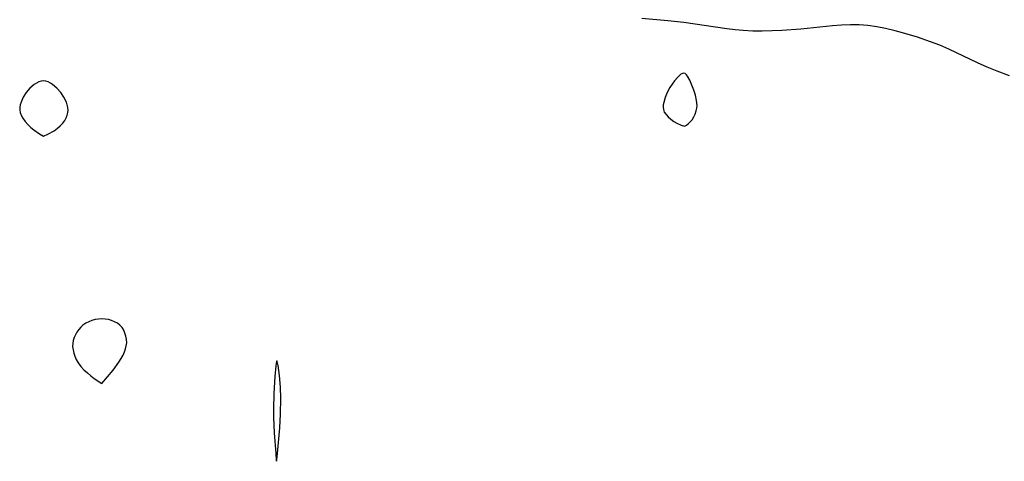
# Model space of a CAD drawing. Header units: metres. Extents: x 1073367 to 1082519, y 1569854 to 1574957.
# Tile 877 of 1056: x 1080094 to 1080263, y 1572193 to 1572269. Entities that reach past the tile are written whole.
import ezdxf

# ---------------------------------------------------------------- set-up
doc = ezdxf.new("R2010")
doc.units = ezdxf.units.M
doc.layers.add('CGG_CurvaNivelLidar_v1', color=253, linetype='Continuous', lineweight=30)

msp = doc.modelspace()

# ---------------------------------------------------------------- linework, layer by layer
at = {"layer": 'CGG_CurvaNivelLidar_v1'}
for p, q in [((1080205.6257, 1572268.9419, 75), (1080201.1697, 1572269.3278, 75)), ((1080208.3469, 1572268.648, 75), (1080205.6257, 1572268.9419, 75)), ((1080215.7516, 1572267.5308, 75), (1080208.3469, 1572268.648, 75)), ((1080217.1546, 1572267.3656, 75), (1080215.7516, 1572267.5308, 75)), ((1080218.5609, 1572267.2428, 75), (1080217.1546, 1572267.3656, 75)), ((1080220.1978, 1572267.1653, 75), (1080218.5609, 1572267.2428, 75)), ((1080221.8389, 1572267.1466, 75), (1080220.1978, 1572267.1653, 75)), ((1080223.4999, 1572267.1744, 75), (1080221.8389, 1572267.1466, 75)), ((1080225.1611, 1572267.2454, 75), (1080223.4999, 1572267.1744, 75)), ((1080228.4662, 1572267.5036, 75), (1080225.1611, 1572267.2454, 75)), ((1080233.8745, 1572268.0581, 75), (1080228.4662, 1572267.5036, 75)), ((1080235.4142, 1572268.1817, 75), (1080233.8745, 1572268.0581, 75)), ((1080236.946, 1572268.2539, 75), (1080235.4142, 1572268.1817, 75)), ((1080238.4707, 1572268.2409, 75), (1080236.946, 1572268.2539, 75)), ((1080239.9676, 1572268.1193, 75), (1080238.4707, 1572268.2409, 75)), ((1080241.4589, 1572267.9029, 75), (1080239.9676, 1572268.1193, 75)), ((1080242.9452, 1572267.6121, 75), (1080241.4589, 1572267.9029, 75)), ((1080244.6243, 1572267.2126, 75), (1080242.9452, 1572267.6121, 75)), ((1080245.9079, 1572266.867, 75), (1080244.6243, 1572267.2126, 75)), ((1080248.4622, 1572266.1005, 75), (1080245.9079, 1572266.867, 75)), ((1080250.704, 1572265.3426, 75), (1080248.4622, 1572266.1005, 75)), ((1080252.2887, 1572264.7228, 75), (1080250.704, 1572265.3426, 75)), ((1080253.8556, 1572264.0462, 75), (1080252.2887, 1572264.7228, 75)), ((1080258.7341, 1572261.7399, 75), (1080253.8556, 1572264.0462, 75)), ((1080260.4343, 1572260.9817, 75), (1080258.7341, 1572261.7399, 75)), ((1080262.1563, 1572260.2675, 75), (1080260.4343, 1572260.9817, 75)), ((1080264.2564, 1572259.4644, 75), (1080262.1563, 1572260.2675, 75)), ((1080097.7054, 1572258.4549, 75.5), (1080097.3129, 1572258.2487, 75.5)), ((1080098.102, 1572258.5948, 75.5), (1080097.7054, 1572258.4549, 75.5)), ((1080098.5008, 1572258.6478, 75.5), (1080098.102, 1572258.5948, 75.5)), ((1080098.9002, 1572258.5969, 75.5), (1080098.5008, 1572258.6478, 75.5)), ((1080099.2982, 1572258.459, 75.5), (1080098.9002, 1572258.5969, 75.5)), ((1080099.6928, 1572258.2549, 75.5), (1080099.2982, 1572258.459, 75.5)), ((1080206.7865, 1572258.6122, 75.5), (1080205.9845, 1572257.465, 75.5)), ((1080207.3392, 1572259.2751, 75.5), (1080206.7865, 1572258.6122, 75.5)), ((1080207.8792, 1572259.7708, 75.5), (1080207.3392, 1572259.2751, 75.5)), ((1080208.137, 1572259.9133, 75.5), (1080207.8792, 1572259.7708, 75.5)), ((1080208.3816, 1572259.9507, 75.5), (1080208.137, 1572259.9133, 75.5)), ((1080208.6067, 1572259.8625, 75.5), (1080208.3816, 1572259.9507, 75.5)), ((1080208.8182, 1572259.6715, 75.5), (1080208.6067, 1572259.8625, 75.5)), ((1080209.0195, 1572259.4041, 75.5), (1080208.8182, 1572259.6715, 75.5)), ((1080209.3993, 1572258.717, 75.5), (1080209.0195, 1572259.4041, 75.5)), ((1080209.7552, 1572257.9106, 75.5), (1080209.3993, 1572258.717, 75.5)), ((1080095.5309, 1572256.6222, 75.5), (1080095.0289, 1572255.8215, 75.5)), ((1080096.1884, 1572257.3654, 75.5), (1080095.5309, 1572256.6222, 75.5)), ((1080096.9269, 1572257.9917, 75.5), (1080096.1884, 1572257.3654, 75.5)), ((1080097.3129, 1572258.2487, 75.5), (1080096.9269, 1572257.9917, 75.5)), ((1080100.0816, 1572258.0001, 75.5), (1080099.6928, 1572258.2549, 75.5)), ((1080100.8281, 1572257.3785, 75.5), (1080100.0816, 1572258.0001, 75.5)), ((1080101.4987, 1572256.6399, 75.5), (1080100.8281, 1572257.3785, 75.5)), ((1080102.0287, 1572255.8291, 75.5), (1080101.4987, 1572256.6399, 75.5)), ((1080205.517, 1572256.6397, 75.5), (1080205.1607, 1572255.7901, 75.5)), ((1080205.9845, 1572257.465, 75.5), (1080205.517, 1572256.6397, 75.5)), ((1080210.0842, 1572257.0445, 75.5), (1080209.7552, 1572257.9106, 75.5)), ((1080210.3681, 1572256.1481, 75.5), (1080210.0842, 1572257.0445, 75.5)), ((1080094.6559, 1572254.9682, 75.5), (1080094.5267, 1572254.5334, 75.5)), ((1080095.0289, 1572255.8215, 75.5), (1080094.6559, 1572254.9682, 75.5)), ((1080102.4348, 1572254.9614, 75.5), (1080102.0287, 1572255.8291, 75.5)), ((1080102.583, 1572254.5172, 75.5), (1080102.4348, 1572254.9614, 75.5)), ((1080204.9169, 1572254.9288, 75.5), (1080204.8475, 1572254.5038, 75.5)), ((1080205.1607, 1572255.7901, 75.5), (1080204.9169, 1572254.9288, 75.5)), ((1080210.56, 1572255.2774, 75.5), (1080210.3681, 1572256.1481, 75.5)), ((1080210.6347, 1572254.4254, 75.5), (1080210.56, 1572255.2774, 75.5)), ((1080094.4473, 1572254.0981, 75.5), (1080094.4315, 1572253.6659, 75.5)), ((1080094.4315, 1572253.6659, 75.5), (1080094.5031, 1572253.193, 75.5)), ((1080094.5267, 1572254.5334, 75.5), (1080094.4473, 1572254.0981, 75.5)), ((1080102.6834, 1572254.0702, 75.5), (1080102.583, 1572254.5172, 75.5)), ((1080102.7222, 1572253.6233, 75.5), (1080102.6834, 1572254.0702, 75.5)), ((1080102.6882, 1572253.1858, 75.5), (1080102.7222, 1572253.6233, 75.5)), ((1080204.8475, 1572254.5038, 75.5), (1080204.826, 1572254.0885, 75.5)), ((1080204.826, 1572254.0885, 75.5), (1080204.8685, 1572253.6886, 75.5)), ((1080204.8685, 1572253.6886, 75.5), (1080205.0261, 1572253.2748, 75.5)), ((1080205.0261, 1572253.2748, 75.5), (1080205.3137, 1572252.8497, 75.5)), ((1080210.3149, 1572252.9323, 75.5), (1080210.4948, 1572253.4609, 75.5)), ((1080210.4948, 1572253.4609, 75.5), (1080210.5959, 1572253.9522, 75.5)), ((1080210.5959, 1572253.9522, 75.5), (1080210.6347, 1572254.4254, 75.5)), ((1080094.5031, 1572253.193, 75.5), (1080094.6677, 1572252.717, 75.5)), ((1080094.6677, 1572252.717, 75.5), (1080094.956, 1572252.2011, 75.5)), ((1080094.956, 1572252.2011, 75.5), (1080095.3476, 1572251.666, 75.5)), ((1080095.3476, 1572251.666, 75.5), (1080095.8162, 1572251.1383, 75.5)), ((1080101.8071, 1572251.3676, 75.5), (1080102.1564, 1572251.8418, 75.5)), ((1080102.1564, 1572251.8418, 75.5), (1080102.4225, 1572252.3106, 75.5)), ((1080102.4225, 1572252.3106, 75.5), (1080102.5912, 1572252.7529, 75.5)), ((1080102.5912, 1572252.7529, 75.5), (1080102.6882, 1572253.1858, 75.5)), ((1080205.3137, 1572252.8497, 75.5), (1080205.7008, 1572252.4312, 75.5)), ((1080205.7008, 1572252.4312, 75.5), (1080206.1562, 1572252.0364, 75.5)), ((1080206.1562, 1572252.0364, 75.5), (1080206.6496, 1572251.6825, 75.5)), ((1080206.6496, 1572251.6825, 75.5), (1080207.1502, 1572251.3851, 75.5)), ((1080209.1245, 1572251.2447, 75.5), (1080209.47, 1572251.5768, 75.5)), ((1080209.47, 1572251.5768, 75.5), (1080209.7861, 1572251.9694, 75.5)), ((1080209.7861, 1572251.9694, 75.5), (1080210.0735, 1572252.4279, 75.5)), ((1080210.0735, 1572252.4279, 75.5), (1080210.3149, 1572252.9323, 75.5)), ((1080095.8162, 1572251.1383, 75.5), (1080096.3354, 1572250.6434, 75.5)), ((1080096.3354, 1572250.6434, 75.5), (1080096.8583, 1572250.2156, 75.5)), ((1080096.8583, 1572250.2156, 75.5), (1080097.821, 1572249.5491, 75.5)), ((1080099.2855, 1572249.4808, 75.5), (1080100.3579, 1572250.0818, 75.5)), ((1080100.3579, 1572250.0818, 75.5), (1080100.9206, 1572250.4895, 75.5)), ((1080100.9206, 1572250.4895, 75.5), (1080101.39, 1572250.91, 75.5)), ((1080101.39, 1572250.91, 75.5), (1080101.8071, 1572251.3676, 75.5)), ((1080207.1502, 1572251.3851, 75.5), (1080207.9437, 1572251.0241, 75.5)), ((1080207.9437, 1572251.0241, 75.5), (1080208.5, 1572250.8505, 75.5)), ((1080208.5, 1572250.8505, 75.5), (1080208.8166, 1572251.0103, 75.5)), ((1080208.8166, 1572251.0103, 75.5), (1080209.1245, 1572251.2447, 75.5)), ((1080097.821, 1572249.5491, 75.5), (1080098.5, 1572249.1506, 75.5)), ((1080098.5, 1572249.1506, 75.5), (1080099.2855, 1572249.4808, 75.5)), ((1080107.934, 1572217.7848, 75.5), (1080107.3646, 1572217.6822, 75.5)), ((1080108.5079, 1572217.8237, 75.5), (1080107.934, 1572217.7848, 75.5)), ((1080109.0836, 1572217.7894, 75.5), (1080108.5079, 1572217.8237, 75.5)), ((1080109.6501, 1572217.6898, 75.5), (1080109.0836, 1572217.7894, 75.5)), ((1080104.9025, 1572216.3854, 75.5), (1080104.5584, 1572215.9846, 75.5)), ((1080105.2911, 1572216.7401, 75.5), (1080104.9025, 1572216.3854, 75.5)), ((1080105.7586, 1572217.0577, 75.5), (1080105.2911, 1572216.7401, 75.5)), ((1080106.2679, 1572217.3174, 75.5), (1080105.7586, 1572217.0577, 75.5)), ((1080106.8065, 1572217.5251, 75.5), (1080106.2679, 1572217.3174, 75.5)), ((1080107.3646, 1572217.6822, 75.5), (1080106.8065, 1572217.5251, 75.5)), ((1080110.1993, 1572217.5335, 75.5), (1080109.6501, 1572217.6898, 75.5)), ((1080110.7212, 1572217.3233, 75.5), (1080110.1993, 1572217.5335, 75.5)), ((1080111.203, 1572217.0569, 75.5), (1080110.7212, 1572217.3233, 75.5)), ((1080111.628, 1572216.7262, 75.5), (1080111.203, 1572217.0569, 75.5)), ((1080111.9836, 1572216.3206, 75.5), (1080111.628, 1572216.7262, 75.5)), ((1080112.2715, 1572215.857, 75.5), (1080111.9836, 1572216.3206, 75.5)), ((1080103.7802, 1572214.6063, 75.5), (1080103.6198, 1572214.1102, 75.5)), ((1080103.9949, 1572215.0875, 75.5), (1080103.7802, 1572214.6063, 75.5)), ((1080104.2557, 1572215.5491, 75.5), (1080103.9949, 1572215.0875, 75.5)), ((1080104.5584, 1572215.9846, 75.5), (1080104.2557, 1572215.5491, 75.5)), ((1080112.4981, 1572215.3523, 75.5), (1080112.2715, 1572215.857, 75.5)), ((1080112.664, 1572214.8195, 75.5), (1080112.4981, 1572215.3523, 75.5)), ((1080112.7637, 1572214.2692, 75.5), (1080112.664, 1572214.8195, 75.5)), ((1080103.5268, 1572213.6025, 75.5), (1080103.5144, 1572213.0581, 75.5)), ((1080103.5144, 1572213.0581, 75.5), (1080103.5772, 1572212.5086, 75.5)), ((1080103.6198, 1572214.1102, 75.5), (1080103.5268, 1572213.6025, 75.5)), ((1080112.5924, 1572212.6651, 75.5), (1080112.7221, 1572213.1872, 75.5)), ((1080112.7221, 1572213.1872, 75.5), (1080112.7845, 1572213.7101, 75.5)), ((1080112.7845, 1572213.7101, 75.5), (1080112.7637, 1572214.2692, 75.5)), ((1080103.5772, 1572212.5086, 75.5), (1080103.7005, 1572211.9587, 75.5)), ((1080103.7005, 1572211.9587, 75.5), (1080103.8745, 1572211.4134, 75.5)), ((1080103.8745, 1572211.4134, 75.5), (1080104.1131, 1572210.8604, 75.5)), ((1080111.4232, 1572210.3636, 75.5), (1080111.8268, 1572210.9978, 75.5)), ((1080111.8268, 1572210.9978, 75.5), (1080112.1616, 1572211.6002, 75.5)), ((1080112.1616, 1572211.6002, 75.5), (1080112.4096, 1572212.1455, 75.5)), ((1080112.4096, 1572212.1455, 75.5), (1080112.5924, 1572212.6651, 75.5)), ((1080104.1131, 1572210.8604, 75.5), (1080104.4629, 1572210.2686, 75.5)), ((1080104.4629, 1572210.2686, 75.5), (1080104.9154, 1572209.6683, 75.5)), ((1080104.9154, 1572209.6683, 75.5), (1080105.4588, 1572209.0827, 75.5)), ((1080110.4496, 1572209.0392, 75.5), (1080111.4232, 1572210.3636, 75.5)), ((1080138.371, 1572209.7485, 75.5), (1080138.2191, 1572207.9101, 75.5)), ((1080138.4876, 1572210.5062, 75.5), (1080138.371, 1572209.7485, 75.5)), ((1080138.5534, 1572210.6244, 75.5), (1080138.4876, 1572210.5062, 75.5)), ((1080138.6221, 1572210.5201, 75.5), (1080138.5534, 1572210.6244, 75.5)), ((1080138.7712, 1572209.8308, 75.5), (1080138.6221, 1572210.5201, 75.5)), ((1080138.999, 1572208.1302, 75.5), (1080138.7712, 1572209.8308, 75.5)), ((1080105.4588, 1572209.0827, 75.5), (1080106.0531, 1572208.5337, 75.5)), ((1080106.0531, 1572208.5337, 75.5), (1080106.6587, 1572208.0335, 75.5)), ((1080106.6587, 1572208.0335, 75.5), (1080107.2368, 1572207.5947, 75.5)), ((1080108.5, 1572206.7245, 75.5), (1080110.4496, 1572209.0392, 75.5)), ((1080138.2191, 1572207.9101, 75.5), (1080138.0496, 1572204.9918, 75.5)), ((1080139.1849, 1572206.1007, 75.5), (1080138.999, 1572208.1302, 75.5)), ((1080107.2368, 1572207.5947, 75.5), (1080108.5, 1572206.7245, 75.5)), ((1080139.243, 1572204.1966, 75.5), (1080139.1849, 1572206.1007, 75.5)), ((1080138.0496, 1572204.9918, 75.5), (1080137.9759, 1572202.3534, 75.5)), ((1080139.1767, 1572201.4986, 75.5), (1080139.243, 1572204.1966, 75.5)), ((1080137.9759, 1572202.3534, 75.5), (1080137.9973, 1572200.8894, 75.5)), ((1080137.9973, 1572200.8894, 75.5), (1080138.114, 1572198.255, 75.5)), ((1080139.0421, 1572199.1198, 75.5), (1080139.1767, 1572201.4986, 75.5)), ((1080138.114, 1572198.255, 75.5), (1080138.3499, 1572194.7278, 75.5)), ((1080138.6866, 1572194.7461, 75.5), (1080139.0421, 1572199.1198, 75.5)), ((1080138.3499, 1572194.7278, 75.5), (1080138.4511, 1572193.6478, 75.5)), ((1080138.5647, 1572193.6715, 75.5), (1080138.6866, 1572194.7461, 75.5)), ((1080138.4511, 1572193.6478, 75.5), (1080138.5, 1572193.3914, 75.5)), ((1080138.5, 1572193.3914, 75.5), (1080138.5647, 1572193.6715, 75.5))]:
    msp.add_line(p, q, dxfattribs=at)

doc.saveas('drawing.dxf')
